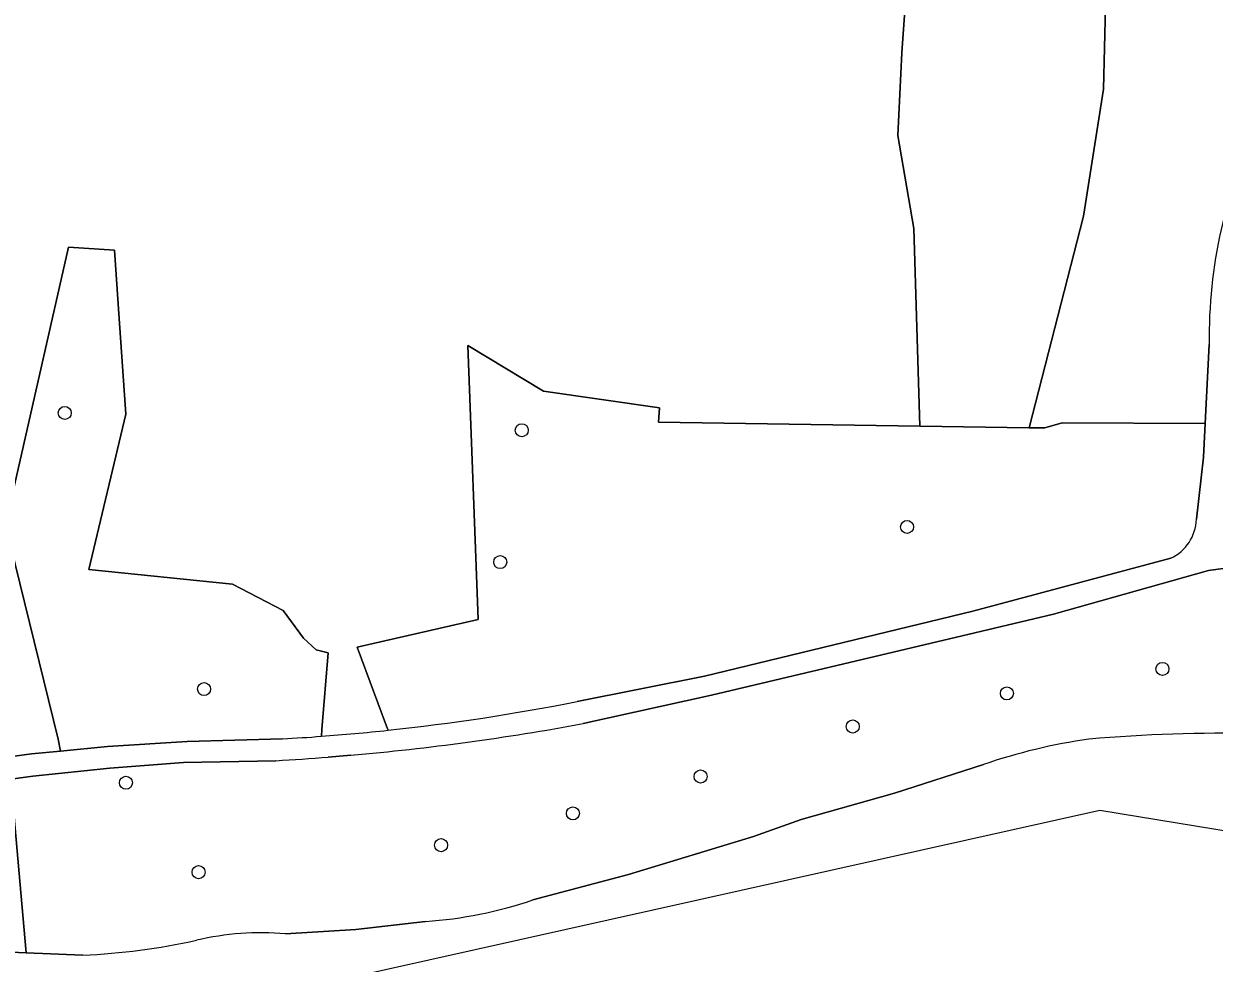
# Model space of a CAD drawing. Extents: x 159817 to 160765, y 380688 to 381638.
# Drawn here: x 160248.8 to 160338.1, y 380759.2 to 380829.7 of the extents above; entities that cross this region are included whole.
import ezdxf

# ---------------------------------------------------------------- set-up
doc = ezdxf.new("R2010")
doc.units = 0
for name, color, linetype in [('IMGEO_Boom', 7, 'Continuous'), ('IMGEO_Groenvoorziening', 7, 'Continuous'), ('IMGEO_Loofbos', 7, 'Continuous'), ('IMGEO_Voetpad_halfverhard', 7, 'Continuous'), ('IMGEO_Waterloop', 7, 'Continuous')]:
    doc.layers.add(name, color=color, linetype=linetype)

msp = doc.modelspace()

# ---------------------------------------------------------------- linework, layer by layer
at = {"layer": 'IMGEO_Boom'}
for centre in [(160251.875, 380800.463), (160286.156, 380799.17), (160315.059, 380791.907), (160284.542, 380789.272), (160334.217, 380781.255), (160262.323, 380779.735), (160322.547, 380779.416), (160310.982, 380776.931), (160299.575, 380773.177), (160256.468, 380772.709), (160289.992, 380770.41), (160280.102, 380768.022), (160261.921, 380765.997)]:
    msp.add_circle(centre, 0.489, dxfattribs=at)
at = {"layer": 'IMGEO_Groenvoorziening'}
for points in [[(160276.13, 380776.649), (160276.005, 380776.951), (160273.815, 380782.879), (160282.886, 380784.971), (160282.118, 380805.527), (160287.79, 380802.097), (160296.492, 380800.861), (160296.409, 380799.769), (160316.028, 380799.477), (160315.574, 380814.321), (160314.363, 380821.288), (160314.666, 380827.497), (160315.12, 380833.858)], [(160329.955, 380830.98), (160329.803, 380824.771), (160328.29, 380815.23), (160324.221, 380799.355), (160325.405, 380799.337), (160326.69, 380799.735), (160337.427, 380799.673), (160337.729, 380805.607)], [(160246.802, 380774.521), (160249.377, 380774.866), (160251.547, 380775.081), (160251.392, 380775.974), (160247.434, 380792.06), (160252.155, 380812.905)], [(160252.155, 380812.905), (160255.609, 380812.682), (160255.961, 380807.559), (160256.456, 380800.372), (160253.683, 380788.703), (160264.453, 380787.604), (160268.258, 380785.643), (160269.779, 380783.569), (160270.736, 380782.673), (160271.626, 380782.449), (160271.169, 380776.71), (160271.129, 380776.194)], [(160208.824, 380761.261), (160221.605, 380761.368), (160227.951, 380760.831), (160248.981, 380759.949), (160247.834, 380772.978)]]:
    msp.add_lwpolyline(points, dxfattribs=at)
for centre, radius, start, end in [((160373.794, 380806.231), 36.071, 153.35231, 180.99141), ((160259.407, 380932.739), 156.983, 274.28212, 276.11501)]:
    msp.add_arc(centre, radius, start, end, dxfattribs=at)
at = {"layer": 'IMGEO_Loofbos'}
msp.add_lwpolyline([(160329.955, 380830.98), (160329.046, 380836.735), (160328.138, 380840.976), (160328.744, 380844.156), (160329.198, 380847.185), (160328.744, 380851.123), (160324.505, 380858.695), (160323.597, 380859.907), (160317.542, 380859.907), (160312.243, 380858.544), (160307.097, 380855.515), (160303.009, 380852.486), (160304.069, 380848.548), (160308.762, 380845.822), (160311.184, 380840.976), (160313.757, 380837.644), (160315.12, 380833.858), (160314.666, 380827.497), (160314.363, 380821.288), (160315.574, 380814.321), (160316.028, 380799.477), (160324.221, 380799.355), (160328.29, 380815.23), (160329.803, 380824.771)], close=True, dxfattribs=at)
for points in [[(160268.258, 380785.643), (160264.453, 380787.604), (160253.683, 380788.703), (160256.456, 380800.372), (160255.961, 380807.559), (160255.609, 380812.682), (160252.155, 380812.905), (160247.434, 380792.06), (160251.392, 380775.974), (160251.547, 380775.081), (160255.074, 380775.43), (160261.054, 380775.814), (160268.216, 380776.002)], [(160336.769, 380792.482), (160337.299, 380797.146), (160337.427, 380799.673), (160326.69, 380799.735), (160325.405, 380799.337), (160324.221, 380799.355), (160316.028, 380799.477), (160296.409, 380799.769), (160296.492, 380800.861), (160287.79, 380802.097), (160282.118, 380805.527), (160282.886, 380784.971), (160273.815, 380782.879), (160276.005, 380776.951), (160276.13, 380776.649)], [(160290.307, 380778.806), (160299.864, 380780.717), (160319.987, 380785.582), (160334.842, 380789.555)], [(160347.121, 380790.07), (160341.326, 380789.152), (160337.676, 380788.648), (160326.041, 380785.36), (160320.14, 380783.971), (160300.403, 380779.271), (160290.753, 380777.144)], [(160271.129, 380776.194), (160271.169, 380776.71), (160271.626, 380782.449), (160270.736, 380782.673), (160269.779, 380783.569), (160268.258, 380785.643)], [(160267.719, 380774.364), (160260.784, 380774.217), (160255.268, 380773.798), (160249.473, 380773.202), (160247.834, 380772.978), (160248.981, 380759.949), (160253.243, 380759.77)], [(160273.342, 380774.775), (160271.64, 380774.633)], [(160286.997, 380763.912), (160294.162, 380765.825), (160303.53, 380768.667), (160307.108, 380769.944), (160314.123, 380771.932), (160320.782, 380774.072)], [(160268.443, 380761.364), (160273.706, 380761.699), (160278.946, 380762.291)]]:
    msp.add_lwpolyline(points, dxfattribs=at)
for centre, radius, start, end in [((160333.374, 380792.619), 3.397, 295.59299, 357.68893), ((160259.241, 380935.321), 159.569, 276.07568, 281.22648), ((160256.92, 380960.633), 186.582, 275.04935, 280.44721), ((160258.034, 380952.676), 176.967, 273.2984, 274.24359), ((160339.255, 380651.374), 125.056, 89.06649, 94.83822), ((160334.942, 380732.785), 43.648, 98.21217, 108.92964), ((160257.105, 380957.783), 183.725, 273.31178, 274.53747), ((160276.613, 380794.684), 32.477, 274.12008, 288.64756), ((160251.218, 380808.208), 48.48, 272.39342, 282.54427), ((160266.596, 380740.151), 21.293, 85.0239, 103.16071)]:
    msp.add_arc(centre, radius, start, end, dxfattribs=at)
at = {"layer": 'IMGEO_Voetpad_halfverhard'}
for points in [[(160337.729, 380805.607), (160337.427, 380799.673), (160337.299, 380797.146), (160336.769, 380792.482)], [(160334.842, 380789.555), (160319.987, 380785.582), (160299.864, 380780.717), (160290.307, 380778.806)], [(160290.753, 380777.144), (160300.403, 380779.271), (160320.14, 380783.971), (160326.041, 380785.36), (160337.676, 380788.648), (160341.326, 380789.152), (160347.121, 380790.07)], [(160268.216, 380776.002), (160261.054, 380775.814), (160255.074, 380775.43), (160251.547, 380775.081), (160249.377, 380774.866), (160246.802, 380774.521), (160245.189, 380774.305), (160238.122, 380773.38)], [(160238.295, 380771.745), (160242.355, 380772.229), (160247.834, 380772.978), (160249.473, 380773.202), (160255.268, 380773.798), (160260.784, 380774.217), (160267.719, 380774.364)], [(160271.64, 380774.633), (160273.342, 380774.775)]]:
    msp.add_lwpolyline(points, dxfattribs=at)
for centre, radius, start, end in [((160373.794, 380806.231), 36.071, 153.35231, 180.99141), ((160333.374, 380792.619), 3.397, 295.59299, 357.68893), ((160259.241, 380935.321), 159.569, 276.07568, 281.22648), ((160256.92, 380960.633), 186.582, 275.04935, 280.44721), ((160258.034, 380952.676), 176.967, 273.2984, 274.24359), ((160259.407, 380932.739), 156.983, 274.28212, 276.11501), ((160257.105, 380957.783), 183.725, 273.31178, 274.53747)]:
    msp.add_arc(centre, radius, start, end, dxfattribs=at)
at = {"layer": 'IMGEO_Waterloop'}
for points in [[(160320.782, 380774.072), (160314.123, 380771.932), (160307.108, 380769.944), (160303.53, 380768.667), (160294.162, 380765.825), (160286.997, 380763.912)], [(159981.511, 380694.146), (159981.27, 380687.737), (160020.668, 380690.918), (160082.708, 380705.867), (160106.256, 380734.859), (160166.031, 380753.885), (160262.487, 380755.697), (160329.508, 380770.645), (160384.927, 380761.571), (160475.027, 380765.122)], [(160278.946, 380762.291), (160273.706, 380761.699), (160268.443, 380761.364)], [(160253.243, 380759.77), (160248.981, 380759.949), (160227.951, 380760.831), (160221.605, 380761.368), (160208.824, 380761.261)]]:
    msp.add_lwpolyline(points, dxfattribs=at)
for centre, radius, start, end in [((160339.255, 380651.374), 125.056, 89.06649, 94.83822), ((160334.942, 380732.785), 43.648, 98.21217, 108.92964), ((160276.613, 380794.684), 32.477, 274.12008, 288.64756), ((160251.218, 380808.208), 48.48, 272.39342, 282.54427), ((160266.596, 380740.151), 21.293, 85.0239, 103.16071)]:
    msp.add_arc(centre, radius, start, end, dxfattribs=at)

doc.saveas('drawing.dxf')
